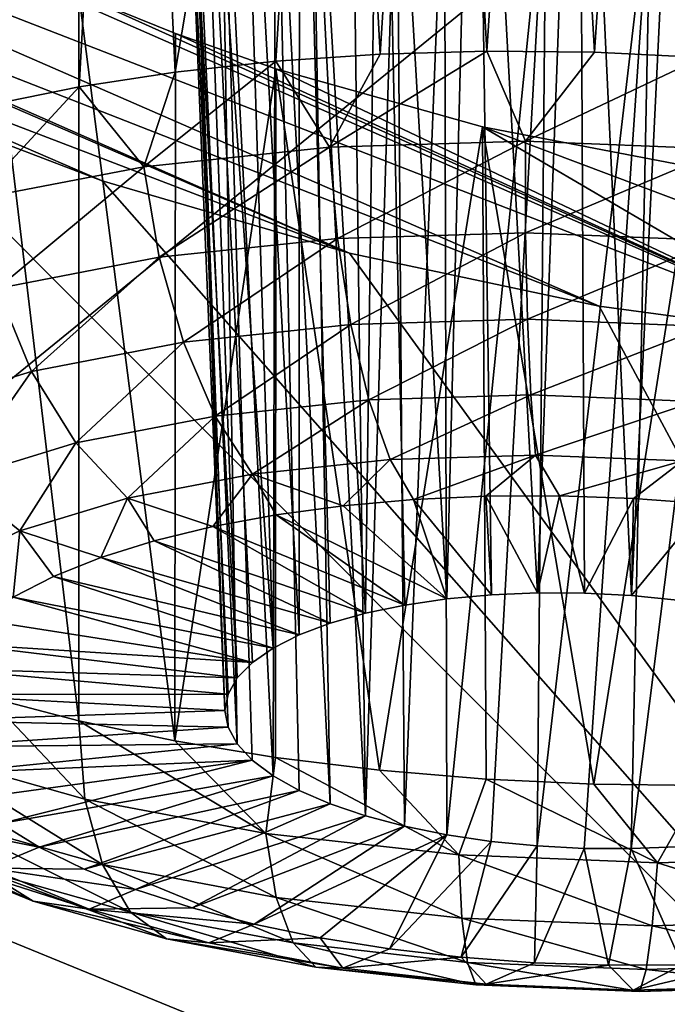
# Model space of a CAD drawing. Header units: metres. Extents: x -90 to 304, y -90 to 74.
# Tile 219 of 570: x 205.872 to 206.773, y 4.35 to 5.72. Entities that reach past the tile are written whole.
import ezdxf

# ---------------------------------------------------------------- set-up
doc = ezdxf.new("R2010")
doc.units = ezdxf.units.M
doc.layers.add('solid_21662050_350', color=7, linetype='CONTINUOUS')

msp = doc.modelspace()

# ---------------------------------------------------------------- linework, layer by layer
at = {"layer": 'solid_21662050_350'}
for points in [[(207.360123, 6.441322, 214.673355), (204.904709, 7.345438, 212.162064), (199.372299, 3.300803, 215.899612)], [(205.775726, 6.916943, 158.601151), (206.027664, 6.939541, 158.441849), (205.829102, 5.601317, 158.15451)], [(206.027664, 6.939541, 158.441849), (205.95491, 5.626773, 158.076782), (205.829102, 5.601317, 158.15451)], [(206.027664, 6.939541, 158.441849), (206.088577, 5.647175, 158.011688), (205.95491, 5.626773, 158.076782)], [(206.027664, 6.939541, 158.441849), (206.306458, 6.933713, 158.327652), (206.088577, 5.647175, 158.011688)], [(206.306458, 6.933713, 158.327652), (206.228638, 5.662301, 157.959946), (206.088577, 5.647175, 158.011688)], [(206.306458, 6.933713, 158.327652), (206.373535, 5.671984, 157.922119), (206.228638, 5.662301, 157.959946)], [(206.306458, 6.933713, 158.327652), (206.452698, 6.920066, 158.289124), (206.373535, 5.671984, 157.922119)], [(206.452698, 6.920066, 158.289124), (206.521683, 5.676119, 157.898621), (206.373535, 5.671984, 157.922119)], [(206.452698, 6.920066, 158.289124), (206.601547, 6.899367, 158.263687), (206.521683, 5.676119, 157.898621)], [(206.601547, 6.899367, 158.263687), (206.671478, 5.674659, 157.889709), (206.521683, 5.676119, 157.898621)], [(206.601547, 6.899367, 158.263687), (206.751587, 6.871785, 158.251648), (206.671478, 5.674659, 157.889709)], [(206.751587, 6.871785, 158.251648), (206.821274, 5.667622, 157.895477), (206.671478, 5.674659, 157.889709)], [(206.751587, 6.871785, 158.251648), (206.901291, 6.837571, 158.25322), (206.821274, 5.667622, 157.895477)], [(206.506058, 6.492387, 159.112396), (206.374115, 6.488854, 159.17868), (206.46637, 4.914311, 158.64032)], [(206.506058, 6.492387, 159.112396), (206.46637, 4.914311, 158.64032), (206.528275, 4.920021, 158.62001)], [(206.506058, 6.492387, 159.112396), (206.528275, 4.920021, 158.62001), (206.592392, 4.922734, 158.607407)], [(206.649948, 6.478743, 159.075424), (206.506058, 6.492387, 159.112396), (206.592392, 4.922734, 158.607407)], [(206.374115, 6.488854, 159.17868), (206.261429, 6.468573, 159.270065), (206.353348, 4.894339, 158.702515)], [(206.374115, 6.488854, 159.17868), (206.353348, 4.894339, 158.702515), (206.40773, 4.905703, 158.667969)], [(206.374115, 6.488854, 159.17868), (206.40773, 4.905703, 158.667969), (206.46637, 4.914311, 158.64032)], [(206.649948, 6.478743, 159.075424), (206.592392, 4.922734, 158.607407), (206.657623, 4.922403, 158.602722)], [(206.649948, 6.478743, 159.075424), (206.657623, 4.922403, 158.602722), (206.72287, 4.919033, 158.606049)], [(206.797363, 6.448482, 159.070435), (206.649948, 6.478743, 159.075424), (206.72287, 4.919033, 158.606049)], [(206.261429, 6.468573, 159.270065), (206.174057, 6.432839, 159.38121), (206.261078, 4.864182, 158.789764)], [(206.261429, 6.468573, 159.270065), (206.261078, 4.864182, 158.789764), (206.304199, 4.880422, 158.743332)], [(206.261429, 6.468573, 159.270065), (206.304199, 4.880422, 158.743332), (206.353348, 4.894339, 158.702515)], [(207.360123, 6.441322, 214.673355), (199.372299, 3.300803, 215.899612), (202.220291, 2.257435, 218.797668)], [(210.017944, 5.605456, 216.995056), (207.360123, 6.441322, 214.673355), (202.220291, 2.257435, 218.797668)], [(206.797363, 6.448482, 159.070435), (206.72287, 4.919033, 158.606049), (206.786972, 4.912685, 158.617294)], [(206.116714, 6.383673, 159.50589), (206.224747, 4.845901, 158.840973), (206.174057, 6.432839, 159.38121)], [(206.261078, 4.864182, 158.789764), (206.174057, 6.432839, 159.38121), (206.224747, 4.845901, 158.840973)], [(206.116714, 6.383673, 159.50589), (206.092636, 6.323728, 159.63736), (206.174789, 4.804493, 158.954239)], [(206.116714, 6.383673, 159.50589), (206.195816, 4.825892, 158.896118), (206.224747, 4.845901, 158.840973)], [(206.116714, 6.383673, 159.50589), (206.174789, 4.804493, 158.954239), (206.195816, 4.825892, 158.896118)], [(206.092636, 6.323728, 159.63736), (206.162018, 4.782082, 159.014313), (206.174789, 4.804493, 158.954239)], [(206.092636, 6.323728, 159.63736), (206.15773, 4.759022, 159.075394), (206.162018, 4.782082, 159.014313)], [(206.092636, 6.323728, 159.63736), (206.103546, 6.25627, 159.768265), (206.15773, 4.759022, 159.075394)], [(207.020935, 5.275411, 161.365295), (204.881485, 6.105666, 160.647369), (204.727173, 6.282327, 160.362778)], [(205.954407, 5.755483, 160.85704), (207.020935, 5.275411, 161.365295), (204.727173, 6.282327, 160.362778)], [(206.103546, 6.25627, 159.768265), (206.161987, 4.735727, 159.136353), (206.15773, 4.759022, 159.075394)], [(206.103546, 6.25627, 159.768265), (206.174713, 4.712587, 159.196182), (206.161987, 4.735727, 159.136353)], [(206.103546, 6.25627, 159.768265), (206.149338, 6.185098, 159.891098), (206.174713, 4.712587, 159.196182)], [(206.149338, 6.185098, 159.891098), (206.195709, 4.69, 159.25386), (206.174713, 4.712587, 159.196182)], [(206.149338, 6.185098, 159.891098), (206.224609, 4.668351, 159.30838), (206.195709, 4.69, 159.25386)], [(206.149338, 6.185098, 159.891098), (206.227814, 6.114424, 159.998383), (206.224609, 4.668351, 159.30838)], [(206.227814, 6.114424, 159.998383), (206.260925, 4.648005, 159.358856), (206.224609, 4.668351, 159.30838)], [(206.227814, 6.114424, 159.998383), (206.304001, 4.629326, 159.404358), (206.260925, 4.648005, 159.358856)], [(206.227814, 6.114424, 159.998383), (206.278046, 6.08063, 160.044052), (206.304001, 4.629326, 159.404358)], [(206.678329, 5.321534, 161.423538), (205.063904, 5.953554, 160.870575), (204.881485, 6.105666, 160.647369)], [(206.678329, 5.321534, 161.423538), (204.881485, 6.105666, 160.647369), (207.020935, 5.275411, 161.365295)], [(206.278046, 6.08063, 160.044052), (206.353149, 4.612617, 159.444153), (206.304001, 4.629326, 159.404358)], [(206.278046, 6.08063, 160.044052), (206.334625, 6.048592, 160.083359), (206.353149, 4.612617, 159.444153)], [(206.334625, 6.048592, 160.083359), (206.396683, 6.018823, 160.115692), (206.353149, 4.612617, 159.444153)], [(206.396683, 6.018823, 160.115692), (206.407501, 4.598173, 159.477554), (206.353149, 4.612617, 159.444153)], [(206.396683, 6.018823, 160.115692), (206.463135, 5.991823, 160.140518), (206.407501, 4.598173, 159.477554)], [(206.463135, 5.991823, 160.140518), (206.46611, 4.586238, 159.503983), (206.407501, 4.598173, 159.477554)], [(206.463135, 5.991823, 160.140518), (206.604614, 5.947769, 160.166367), (206.46611, 4.586238, 159.503983)], [(206.330963, 5.395218, 161.42868), (205.063904, 5.953554, 160.870575), (206.678329, 5.321534, 161.423538)], [(205.09259, 5.932786, 160.899384), (205.063904, 5.953554, 160.870575), (206.330963, 5.395218, 161.42868)], [(206.604614, 5.947769, 160.166367), (206.528015, 4.577016, 159.52298), (206.46611, 4.586238, 159.503983)], [(206.604614, 5.947769, 160.166367), (206.592117, 4.570668, 159.534241), (206.528015, 4.577016, 159.52298)], [(206.604614, 5.947769, 160.166367), (206.750183, 5.918779, 160.160126), (206.592117, 4.570668, 159.534241)], [(205.09259, 5.932786, 160.899384), (206.330963, 5.395218, 161.42868), (205.353516, 5.769784, 161.109894)], [(206.750183, 5.918779, 160.160126), (206.657364, 4.567298, 159.537552), (206.592117, 4.570668, 159.534241)], [(206.750183, 5.918779, 160.160126), (206.722595, 4.566967, 159.532867), (206.657364, 4.567298, 159.537552)], [(206.750183, 5.918779, 160.160126), (206.891815, 5.906066, 160.122833), (206.722595, 4.566967, 159.532867)], [(206.891815, 5.906066, 160.122833), (206.786713, 4.56968, 159.520264), (206.722595, 4.566967, 159.532867)], [(205.826508, 5.815107, 160.793976), (205.828491, 4.777565, 160.323074), (205.954254, 4.744974, 160.398163)], [(205.954407, 5.755483, 160.85704), (205.826508, 5.815107, 160.793976), (205.954254, 4.744974, 160.398163)], [(205.353516, 5.769784, 161.109894), (206.330963, 5.395218, 161.42868), (205.986755, 5.495841, 161.378708)], [(205.353516, 5.769784, 161.109894), (205.986755, 5.495841, 161.378708), (205.656189, 5.62207, 161.271744)], [(205.954407, 5.755483, 160.85704), (205.954254, 4.744974, 160.398163), (206.087891, 4.716991, 160.460449)], [(206.089111, 5.700707, 160.90744), (207.020935, 5.275411, 161.365295), (205.954407, 5.755483, 160.85704)], [(206.089111, 5.700707, 160.90744), (205.954407, 5.755483, 160.85704), (206.087891, 4.716991, 160.460449)], [(206.228592, 5.651465, 160.944702), (206.089111, 5.700707, 160.90744), (206.087891, 4.716991, 160.460449)], [(206.228592, 5.651465, 160.944702), (207.020935, 5.275411, 161.365295), (206.089111, 5.700707, 160.90744)], [(206.303238, 5.542611, 157.91745), (206.228638, 5.662301, 157.959946), (206.373535, 5.671984, 157.922119)], [(206.303238, 5.542611, 157.91745), (206.373535, 5.671984, 157.922119), (206.521683, 5.676119, 157.898621)], [(206.575607, 5.550862, 157.872543), (206.303238, 5.542611, 157.91745), (206.521683, 5.676119, 157.898621)], [(206.575607, 5.550862, 157.872543), (206.521683, 5.676119, 157.898621), (206.671478, 5.674659, 157.889709)], [(206.575607, 5.550862, 157.872543), (206.671478, 5.674659, 157.889709), (206.821274, 5.667622, 157.895477)], [(206.044876, 5.515394, 158.011108), (206.088577, 5.647175, 158.011688), (206.228638, 5.662301, 157.959946)], [(206.303238, 5.542611, 157.91745), (206.044876, 5.515394, 158.011108), (206.228638, 5.662301, 157.959946)], [(206.851501, 5.539829, 157.878098), (206.575607, 5.550862, 157.872543), (206.821274, 5.667622, 157.895477)], [(206.044876, 5.515394, 158.011108), (205.95491, 5.626773, 158.076782), (206.088577, 5.647175, 158.011688)], [(206.228592, 5.651465, 160.944702), (206.087891, 4.716991, 160.460449), (206.227921, 4.693923, 160.509247)], [(206.228592, 5.651465, 160.944702), (206.227921, 4.693923, 160.509247), (206.372787, 4.676021, 160.544037)], [(206.515869, 5.570888, 160.979736), (207.020935, 5.275411, 161.365295), (206.228592, 5.651465, 160.944702)], [(206.515869, 5.570888, 160.979736), (206.228592, 5.651465, 160.944702), (206.372787, 4.676021, 160.544037)], [(205.656189, 5.62207, 161.271744), (207.516953, 3.76014, 164.392197), (204.004837, 5.196837, 162.971313)], [(205.656189, 5.62207, 161.271744), (205.986755, 5.495841, 161.378708), (207.516953, 3.76014, 164.392197)], [(205.810425, 5.470256, 158.149887), (205.829102, 5.601317, 158.15451), (205.95491, 5.626773, 158.076782)], [(206.044876, 5.515394, 158.011108), (205.810425, 5.470256, 158.149887), (205.95491, 5.626773, 158.076782)], [(210.017944, 5.605456, 216.995056), (202.220291, 2.257435, 218.797668), (205.301147, 1.292961, 221.476608)], [(212.861694, 4.843024, 219.112793), (210.017944, 5.605456, 216.995056), (205.301147, 1.292961, 221.476608)], [(206.515869, 5.570888, 160.979736), (206.372787, 4.676021, 160.544037), (206.520935, 4.663483, 160.564423)], [(206.515869, 5.570888, 160.979736), (207.349808, 5.257255, 161.256927), (207.020935, 5.275411, 161.365295)], [(206.805862, 5.515434, 160.963257), (207.349808, 5.257255, 161.256927), (206.515869, 5.570888, 160.979736)], [(206.515869, 5.570888, 160.979736), (206.520935, 4.663483, 160.564423), (206.670731, 4.656446, 160.57019)], [(206.805862, 5.515434, 160.963257), (206.515869, 5.570888, 160.979736), (206.670731, 4.656446, 160.57019)], [(206.314224, 5.415674, 157.927002), (206.303238, 5.542611, 157.91745), (206.575607, 5.550862, 157.872543)], [(206.314224, 5.415674, 157.927002), (206.575607, 5.550862, 157.872543), (206.575775, 5.423597, 157.883881)], [(206.575775, 5.423597, 157.883881), (206.575607, 5.550862, 157.872543), (206.851501, 5.539829, 157.878098)], [(206.066101, 5.389537, 158.016937), (206.044876, 5.515394, 158.011108), (206.303238, 5.542611, 157.91745)], [(206.066101, 5.389537, 158.016937), (206.303238, 5.542611, 157.91745), (206.314224, 5.415674, 157.927002)], [(206.575775, 5.423597, 157.883881), (206.851501, 5.539829, 157.878098), (206.840714, 5.413002, 157.889206)], [(205.840958, 5.346189, 158.150223), (205.810425, 5.470256, 158.149887), (206.044876, 5.515394, 158.011108)], [(205.840958, 5.346189, 158.150223), (206.044876, 5.515394, 158.011108), (206.066101, 5.389537, 158.016937)], [(206.805862, 5.515434, 160.963257), (206.670731, 4.656446, 160.57019), (206.820511, 4.654987, 160.561279)], [(205.986755, 5.495841, 161.378708), (206.330963, 5.395218, 161.42868), (207.516953, 3.76014, 164.392197)], [(206.314224, 5.415674, 157.927002), (206.575775, 5.423597, 157.883881), (206.332794, 5.29592, 157.967484)], [(206.575775, 5.423597, 157.883881), (206.578262, 5.303356, 157.927002), (206.332794, 5.29592, 157.967484)], [(206.575775, 5.423597, 157.883881), (206.840714, 5.413002, 157.889206), (206.578262, 5.303356, 157.927002)], [(206.066101, 5.389537, 158.016937), (206.314224, 5.415674, 157.927002), (206.09993, 5.27139, 158.051895)], [(206.314224, 5.415674, 157.927002), (206.332794, 5.29592, 157.967484), (206.09993, 5.27139, 158.051895)], [(206.840714, 5.413002, 157.889206), (206.826904, 5.293412, 157.932007), (206.578262, 5.303356, 157.927002)], [(205.840958, 5.346189, 158.150223), (206.066101, 5.389537, 158.016937), (205.888626, 5.230709, 158.176971)], [(206.066101, 5.389537, 158.016937), (206.09993, 5.27139, 158.051895), (205.888626, 5.230709, 158.176971)], [(206.330963, 5.395218, 161.42868), (206.678329, 5.321534, 161.423538), (207.516953, 3.76014, 164.392197)], [(205.840958, 5.346189, 158.150223), (205.888626, 5.230709, 158.176971), (205.707016, 5.17544, 158.337936)], [(206.678329, 5.321534, 161.423538), (207.020935, 5.275411, 161.365295), (207.516953, 3.76014, 164.392197)], [(206.332794, 5.29592, 157.967484), (206.578262, 5.303356, 157.927002), (206.357742, 5.191168, 158.036255)], [(206.578262, 5.303356, 157.927002), (206.582901, 5.197989, 157.99913), (206.357742, 5.191168, 158.036255)], [(206.578262, 5.303356, 157.927002), (206.826904, 5.293412, 157.932007), (206.582901, 5.197989, 157.99913)], [(206.09993, 5.27139, 158.051895), (206.332794, 5.29592, 157.967484), (206.14415, 5.168668, 158.113678)], [(206.332794, 5.29592, 157.967484), (206.357742, 5.191168, 158.036255), (206.14415, 5.168668, 158.113678)], [(206.826904, 5.293412, 157.932007), (206.810974, 5.188868, 158.003723), (206.582901, 5.197989, 157.99913)], [(205.888626, 5.230709, 158.176971), (206.09993, 5.27139, 158.051895), (205.950333, 5.131353, 158.228409)], [(206.09993, 5.27139, 158.051895), (206.14415, 5.168668, 158.113678), (205.950333, 5.131353, 158.228409)], [(205.707016, 5.17544, 158.337936), (205.888626, 5.230709, 158.176971), (205.783752, 5.080657, 158.376053)], [(205.888626, 5.230709, 158.176971), (205.950333, 5.131353, 158.228409), (205.783752, 5.080657, 158.376053)], [(207.516953, 3.76014, 164.392197), (203.085815, 4.418688, 165.132706), (204.004837, 5.196837, 162.971313)], [(206.14415, 5.168668, 158.113678), (206.357742, 5.191168, 158.036255), (206.195877, 5.088079, 158.198257)], [(206.357742, 5.191168, 158.036255), (206.387451, 5.10826, 158.12883), (206.195877, 5.088079, 158.198257)], [(206.357742, 5.191168, 158.036255), (206.582901, 5.197989, 157.99913), (206.387451, 5.10826, 158.12883)], [(206.582901, 5.197989, 157.99913), (206.589401, 5.114378, 158.09552), (206.387451, 5.10826, 158.12883)], [(206.582901, 5.197989, 157.99913), (206.810974, 5.188868, 158.003723), (206.589401, 5.114378, 158.09552)], [(206.810974, 5.188868, 158.003723), (206.793961, 5.106197, 158.09964), (206.589401, 5.114378, 158.09552)], [(205.950333, 5.131353, 158.228409), (206.14415, 5.168668, 158.113678), (206.022049, 5.054612, 158.301163)], [(206.14415, 5.168668, 158.113678), (206.195877, 5.088079, 158.198257), (206.022049, 5.054612, 158.301163)], [(205.783752, 5.080657, 158.376053), (205.950333, 5.131353, 158.228409), (205.87262, 5.009142, 158.433594)], [(205.950333, 5.131353, 158.228409), (206.022049, 5.054612, 158.301163), (205.87262, 5.009142, 158.433594)], [(206.387451, 5.10826, 158.12883), (206.589401, 5.114378, 158.09552), (206.419937, 5.05265, 158.239029)], [(206.589401, 5.114378, 158.09552), (206.520615, 5.057257, 158.218323), (206.419937, 5.05265, 158.239029)], [(206.589401, 5.114378, 158.09552), (206.623001, 5.057764, 158.208267), (206.520615, 5.057257, 158.218323)], [(206.589401, 5.114378, 158.09552), (206.793961, 5.106197, 158.09964), (206.623001, 5.057764, 158.208267)], [(206.195877, 5.088079, 158.198257), (206.387451, 5.10826, 158.12883), (206.32225, 5.044001, 158.270111)], [(206.387451, 5.10826, 158.12883), (206.419937, 5.05265, 158.239029), (206.32225, 5.044001, 158.270111)], [(206.793961, 5.106197, 158.09964), (206.72583, 5.054165, 158.208984), (206.623001, 5.057764, 158.208267)], [(206.793961, 5.106197, 158.09964), (206.827774, 5.046505, 158.220474), (206.72583, 5.054165, 158.208984)], [(206.022049, 5.054612, 158.301163), (206.195877, 5.088079, 158.198257), (206.140671, 5.01506, 158.361755)], [(206.195877, 5.088079, 158.198257), (206.228775, 5.031418, 158.311188), (206.140671, 5.01506, 158.361755)], [(206.195877, 5.088079, 158.198257), (206.32225, 5.044001, 158.270111), (206.228775, 5.031418, 158.311188)], [(205.783752, 5.080657, 158.376053), (205.87262, 5.009142, 158.433594), (205.753372, 4.953418, 158.590439)], [(205.87262, 5.009142, 158.433594), (206.022049, 5.054612, 158.301163), (205.984985, 4.971888, 158.488663)], [(206.022049, 5.054612, 158.301163), (206.059067, 4.995133, 158.421158), (205.984985, 4.971888, 158.488663)], [(206.022049, 5.054612, 158.301163), (206.140671, 5.01506, 158.361755), (206.059067, 4.995133, 158.421158)], [(206.419937, 5.05265, 158.239029), (206.520615, 5.057257, 158.218323), (206.528275, 4.920021, 158.62001)], [(206.520615, 5.057257, 158.218323), (206.623001, 5.057764, 158.208267), (206.592392, 4.922734, 158.607407)], [(206.520615, 5.057257, 158.218323), (206.592392, 4.922734, 158.607407), (206.528275, 4.920021, 158.62001)], [(206.623001, 5.057764, 158.208267), (206.657623, 4.922403, 158.602722), (206.592392, 4.922734, 158.607407)], [(206.623001, 5.057764, 158.208267), (206.72583, 5.054165, 158.208984), (206.657623, 4.922403, 158.602722)], [(206.72583, 5.054165, 158.208984), (206.72287, 4.919033, 158.606049), (206.657623, 4.922403, 158.602722)], [(206.72583, 5.054165, 158.208984), (206.827774, 5.046505, 158.220474), (206.72287, 4.919033, 158.606049)], [(206.228775, 5.031418, 158.311188), (206.32225, 5.044001, 158.270111), (206.46637, 4.914311, 158.64032)], [(206.32225, 5.044001, 158.270111), (206.419937, 5.05265, 158.239029), (206.46637, 4.914311, 158.64032)], [(206.419937, 5.05265, 158.239029), (206.528275, 4.920021, 158.62001), (206.46637, 4.914311, 158.64032)], [(206.827774, 5.046505, 158.220474), (206.786972, 4.912685, 158.617294), (206.72287, 4.919033, 158.606049)], [(206.140671, 5.01506, 158.361755), (206.228775, 5.031418, 158.311188), (206.40773, 4.905703, 158.667969)], [(206.228775, 5.031418, 158.311188), (206.46637, 4.914311, 158.64032), (206.40773, 4.905703, 158.667969)], [(206.059067, 4.995133, 158.421158), (206.140671, 5.01506, 158.361755), (206.353348, 4.894339, 158.702515)], [(206.140671, 5.01506, 158.361755), (206.40773, 4.905703, 158.667969), (206.353348, 4.894339, 158.702515)], [(205.753372, 4.953418, 158.590439), (205.87262, 5.009142, 158.433594), (205.863007, 4.916647, 158.64447)], [(205.87262, 5.009142, 158.433594), (205.919357, 4.945616, 158.563416), (205.863007, 4.916647, 158.64447)], [(205.87262, 5.009142, 158.433594), (205.984985, 4.971888, 158.488663), (205.919357, 4.945616, 158.563416)], [(205.984985, 4.971888, 158.488663), (206.059067, 4.995133, 158.421158), (206.304199, 4.880422, 158.743332)], [(206.059067, 4.995133, 158.421158), (206.353348, 4.894339, 158.702515), (206.304199, 4.880422, 158.743332)], [(205.919357, 4.945616, 158.563416), (205.984985, 4.971888, 158.488663), (206.261078, 4.864182, 158.789764)], [(205.984985, 4.971888, 158.488663), (206.304199, 4.880422, 158.743332), (206.261078, 4.864182, 158.789764)], [(205.863007, 4.916647, 158.64447), (205.919357, 4.945616, 158.563416), (206.224747, 4.845901, 158.840973)], [(205.919357, 4.945616, 158.563416), (206.261078, 4.864182, 158.789764), (206.224747, 4.845901, 158.840973)], [(205.816635, 4.885348, 158.73082), (205.863007, 4.916647, 158.64447), (206.195816, 4.825892, 158.896118)], [(205.863007, 4.916647, 158.64447), (206.224747, 4.845901, 158.840973), (206.195816, 4.825892, 158.896118)], [(205.816635, 4.885348, 158.73082), (206.195816, 4.825892, 158.896118), (205.780838, 4.852109, 158.821365)], [(205.780838, 4.852109, 158.821365), (206.174789, 4.804493, 158.954239), (205.756058, 4.817351, 158.914978)], [(205.780838, 4.852109, 158.821365), (206.195816, 4.825892, 158.896118), (206.174789, 4.804493, 158.954239)], [(212.861694, 4.843024, 219.112793), (205.301147, 1.292961, 221.476608), (208.595856, 0.413328, 223.919876)], [(205.756058, 4.817351, 158.914978), (206.162018, 4.782082, 159.014313), (205.742599, 4.78151, 159.010468)], [(205.756058, 4.817351, 158.914978), (206.174789, 4.804493, 158.954239), (206.162018, 4.782082, 159.014313)], [(205.742599, 4.78151, 159.010468), (206.15773, 4.759022, 159.075394), (205.740662, 4.745037, 159.106644)], [(205.742599, 4.78151, 159.010468), (206.162018, 4.782082, 159.014313), (206.15773, 4.759022, 159.075394)], [(205.738617, 4.699281, 160.185577), (205.962952, 4.635796, 160.333603), (205.828491, 4.777565, 160.323074)], [(205.962952, 4.635796, 160.333603), (205.954254, 4.744974, 160.398163), (205.828491, 4.777565, 160.323074)], [(205.740662, 4.745037, 159.106644), (206.15773, 4.759022, 159.075394), (206.161987, 4.735727, 159.136353)], [(205.740662, 4.745037, 159.106644), (206.161987, 4.735727, 159.136353), (205.750229, 4.70839, 159.202301)], [(206.214355, 4.588192, 160.437515), (206.087891, 4.716991, 160.460449), (205.954254, 4.744974, 160.398163)], [(205.962952, 4.635796, 160.333603), (206.214355, 4.588192, 160.437515), (205.954254, 4.744974, 160.398163)], [(205.750229, 4.70839, 159.202301), (206.161987, 4.735727, 159.136353), (206.174713, 4.712587, 159.196182)], [(205.750229, 4.70839, 159.202301), (206.174713, 4.712587, 159.196182), (205.77121, 4.672029, 159.296234)], [(205.77121, 4.672029, 159.296234), (206.174713, 4.712587, 159.196182), (206.195709, 4.69, 159.25386)], [(206.214355, 4.588192, 160.437515), (206.227921, 4.693923, 160.509247), (206.087891, 4.716991, 160.460449)], [(205.987442, 4.544846, 160.247269), (205.962952, 4.635796, 160.333603), (205.738617, 4.699281, 160.185577)], [(205.987442, 4.544846, 160.247269), (205.738617, 4.699281, 160.185577), (205.772003, 4.605812, 160.105118)], [(205.77121, 4.672029, 159.296234), (206.195709, 4.69, 159.25386), (205.803329, 4.636414, 159.387253)], [(205.803329, 4.636414, 159.387253), (206.195709, 4.69, 159.25386), (205.846176, 4.601991, 159.474228)], [(205.846176, 4.601991, 159.474228), (206.195709, 4.69, 159.25386), (206.224609, 4.668351, 159.30838)], [(206.214355, 4.588192, 160.437515), (206.48317, 4.558299, 160.493317), (206.227921, 4.693923, 160.509247)], [(206.48317, 4.558299, 160.493317), (206.372787, 4.676021, 160.544037), (206.227921, 4.693923, 160.509247)], [(206.48317, 4.558299, 160.493317), (206.520935, 4.663483, 160.564423), (206.372787, 4.676021, 160.544037)], [(205.846176, 4.601991, 159.474228), (206.224609, 4.668351, 159.30838), (205.899231, 4.569193, 159.556046)], [(205.899231, 4.569193, 159.556046), (206.224609, 4.668351, 159.30838), (206.260925, 4.648005, 159.358856)], [(206.48317, 4.558299, 160.493317), (206.759064, 4.547266, 160.498871), (206.520935, 4.663483, 160.564423)], [(206.759064, 4.547266, 160.498871), (206.670731, 4.656446, 160.57019), (206.520935, 4.663483, 160.564423)], [(205.899231, 4.569193, 159.556046), (206.260925, 4.648005, 159.358856), (205.961807, 4.538433, 159.631699)], [(205.961807, 4.538433, 159.631699), (206.260925, 4.648005, 159.358856), (206.304001, 4.629326, 159.404358)], [(206.759064, 4.547266, 160.498871), (206.820511, 4.654987, 160.561279), (206.670731, 4.656446, 160.57019)], [(206.759064, 4.547266, 160.498871), (207.031418, 4.555516, 160.453949), (206.820511, 4.654987, 160.561279)], [(205.961807, 4.538433, 159.631699), (206.304001, 4.629326, 159.404358), (206.033142, 4.510098, 159.700211)], [(206.228867, 4.499131, 160.347046), (206.214355, 4.588192, 160.437515), (205.962952, 4.635796, 160.333603)], [(206.228867, 4.499131, 160.347046), (205.962952, 4.635796, 160.333603), (205.987442, 4.544846, 160.247269)], [(206.033142, 4.510098, 159.700211), (206.304001, 4.629326, 159.404358), (206.353149, 4.612617, 159.444153)], [(205.6539, 4.605195, 159.843613), (205.735031, 4.557598, 159.757141), (205.890976, 4.494003, 159.91127)], [(205.823914, 4.535863, 160.011642), (205.6539, 4.605195, 159.843613), (205.890976, 4.494003, 159.91127)], [(205.720901, 4.604818, 159.51088), (205.846176, 4.601991, 159.474228), (205.899231, 4.569193, 159.556046)], [(205.828934, 4.540004, 159.672302), (205.720901, 4.604818, 159.51088), (205.899231, 4.569193, 159.556046)], [(205.772003, 4.605812, 160.105118), (205.823914, 4.535863, 160.011642), (206.026108, 4.478646, 160.14505)], [(205.987442, 4.544846, 160.247269), (205.772003, 4.605812, 160.105118), (206.026108, 4.478646, 160.14505)], [(206.033142, 4.510098, 159.700211), (206.353149, 4.612617, 159.444153), (206.112305, 4.484542, 159.760742)], [(206.112305, 4.484542, 159.760742), (206.353149, 4.612617, 159.444153), (206.407501, 4.598173, 159.477554)], [(206.112305, 4.484542, 159.760742), (206.407501, 4.598173, 159.477554), (206.198334, 4.46209, 159.812531)], [(206.198334, 4.46209, 159.812531), (206.407501, 4.598173, 159.477554), (206.46611, 4.586238, 159.503983)], [(206.487, 4.470424, 160.400635), (206.48317, 4.558299, 160.493317), (206.214355, 4.588192, 160.437515)], [(206.487, 4.470424, 160.400635), (206.214355, 4.588192, 160.437515), (206.228867, 4.499131, 160.347046)], [(206.198334, 4.46209, 159.812531), (206.46611, 4.586238, 159.503983), (206.290115, 4.443022, 159.854904)], [(206.290115, 4.443022, 159.854904), (206.46611, 4.586238, 159.503983), (206.38652, 4.427578, 159.88736)], [(206.38652, 4.427578, 159.88736), (206.46611, 4.586238, 159.503983), (206.528015, 4.577016, 159.52298)], [(206.38652, 4.427578, 159.88736), (206.528015, 4.577016, 159.52298), (206.486328, 4.415953, 159.909454)], [(206.486328, 4.415953, 159.909454), (206.528015, 4.577016, 159.52298), (206.592117, 4.570668, 159.534241)], [(205.828934, 4.540004, 159.672302), (205.899231, 4.569193, 159.556046), (205.961807, 4.538433, 159.631699)], [(206.486328, 4.415953, 159.909454), (206.592117, 4.570668, 159.534241), (206.588287, 4.408293, 159.920944)], [(206.588287, 4.408293, 159.920944), (206.592117, 4.570668, 159.534241), (206.657364, 4.567298, 159.537552)], [(206.588287, 4.408293, 159.920944), (206.657364, 4.567298, 159.537552), (206.691101, 4.404694, 159.921661)], [(206.691101, 4.404694, 159.921661), (206.657364, 4.567298, 159.537552), (206.722595, 4.566967, 159.532867)], [(206.691101, 4.404694, 159.921661), (206.722595, 4.566967, 159.532867), (206.793488, 4.405201, 159.911606)], [(206.793488, 4.405201, 159.911606), (206.722595, 4.566967, 159.532867), (206.786713, 4.56968, 159.520264)], [(205.735031, 4.557598, 159.757141), (205.828934, 4.540004, 159.672302), (205.968811, 4.482965, 159.810547)], [(205.890976, 4.494003, 159.91127), (205.735031, 4.557598, 159.757141), (205.968811, 4.482965, 159.810547)], [(206.751953, 4.459829, 160.405975), (206.759064, 4.547266, 160.498871), (206.48317, 4.558299, 160.493317)], [(206.751953, 4.459829, 160.405975), (206.48317, 4.558299, 160.493317), (206.487, 4.470424, 160.400635)], [(207.013504, 4.467752, 160.362839), (206.759064, 4.547266, 160.498871), (206.751953, 4.459829, 160.405975)], [(207.013504, 4.467752, 160.362839), (207.031418, 4.555516, 160.453949), (206.759064, 4.547266, 160.498871)], [(205.823914, 4.535863, 160.011642), (205.890976, 4.494003, 159.91127), (206.076431, 4.441521, 160.033646)], [(206.026108, 4.478646, 160.14505), (205.823914, 4.535863, 160.011642), (206.076431, 4.441521, 160.033646)], [(205.828934, 4.540004, 159.672302), (205.961807, 4.538433, 159.631699), (206.033142, 4.510098, 159.700211)], [(205.968811, 4.482965, 159.810547), (205.828934, 4.540004, 159.672302), (206.033142, 4.510098, 159.700211)], [(205.987442, 4.544846, 160.247269), (206.026108, 4.478646, 160.14505), (206.252686, 4.435743, 160.238708)], [(206.228867, 4.499131, 160.347046), (205.987442, 4.544846, 160.247269), (206.252686, 4.435743, 160.238708)], [(205.968811, 4.482965, 159.810547), (206.033142, 4.510098, 159.700211), (206.112305, 4.484542, 159.760742)], [(205.890976, 4.494003, 159.91127), (205.968811, 4.482965, 159.810547), (206.135147, 4.435894, 159.920303)], [(206.076431, 4.441521, 160.033646), (205.890976, 4.494003, 159.91127), (206.135147, 4.435894, 159.920303)], [(206.228867, 4.499131, 160.347046), (206.252686, 4.435743, 160.238708), (206.494949, 4.408802, 160.289001)], [(206.487, 4.470424, 160.400635), (206.228867, 4.499131, 160.347046), (206.494949, 4.408802, 160.289001)], [(205.968811, 4.482965, 159.810547), (206.112305, 4.484542, 159.760742), (206.198334, 4.46209, 159.812531)], [(206.135147, 4.435894, 159.920303), (205.968811, 4.482965, 159.810547), (206.198334, 4.46209, 159.812531)], [(206.026108, 4.478646, 160.14505), (206.076431, 4.441521, 160.033646), (206.284271, 4.402168, 160.119537)], [(206.252686, 4.435743, 160.238708), (206.026108, 4.478646, 160.14505), (206.284271, 4.402168, 160.119537)], [(206.487, 4.470424, 160.400635), (206.494949, 4.408802, 160.289001), (206.743591, 4.398858, 160.294006)], [(206.751953, 4.459829, 160.405975), (206.487, 4.470424, 160.400635), (206.743591, 4.398858, 160.294006)], [(207.013504, 4.467752, 160.362839), (206.751953, 4.459829, 160.405975), (206.989075, 4.406294, 160.253525)], [(206.135147, 4.435894, 159.920303), (206.198334, 4.46209, 159.812531), (206.290115, 4.443022, 159.854904)], [(206.751953, 4.459829, 160.405975), (206.743591, 4.398858, 160.294006), (206.989075, 4.406294, 160.253525)], [(206.076431, 4.441521, 160.033646), (206.135147, 4.435894, 159.920303), (206.321548, 4.400597, 159.997345)], [(206.284271, 4.402168, 160.119537), (206.076431, 4.441521, 160.033646), (206.321548, 4.400597, 159.997345)], [(206.321548, 4.400597, 159.997345), (206.135147, 4.435894, 159.920303), (206.290115, 4.443022, 159.854904)], [(206.321548, 4.400597, 159.997345), (206.290115, 4.443022, 159.854904), (206.38652, 4.427578, 159.88736)], [(206.252686, 4.435743, 160.238708), (206.284271, 4.402168, 160.119537), (206.506485, 4.377456, 160.165665)], [(206.494949, 4.408802, 160.289001), (206.252686, 4.435743, 160.238708), (206.506485, 4.377456, 160.165665)], [(206.321548, 4.400597, 159.997345), (206.38652, 4.427578, 159.88736), (206.486328, 4.415953, 159.909454)], [(206.520386, 2.876922, 166.845428), (202.313217, 3.622485, 167.344254), (203.085815, 4.418688, 165.132706)], [(207.516953, 3.76014, 164.392197), (206.520386, 2.876922, 166.845428), (203.085815, 4.418688, 165.132706)], [(206.520859, 4.378433, 160.038712), (206.321548, 4.400597, 159.997345), (206.486328, 4.415953, 159.909454)], [(206.520859, 4.378433, 160.038712), (206.486328, 4.415953, 159.909454), (206.588287, 4.408293, 159.920944)], [(206.284271, 4.402168, 160.119537), (206.321548, 4.400597, 159.997345), (206.520859, 4.378433, 160.038712)], [(206.506485, 4.377456, 160.165665), (206.284271, 4.402168, 160.119537), (206.520859, 4.378433, 160.038712)], [(206.494949, 4.408802, 160.289001), (206.506485, 4.377456, 160.165665), (206.734558, 4.368335, 160.170258)], [(206.743591, 4.398858, 160.294006), (206.494949, 4.408802, 160.289001), (206.734558, 4.368335, 160.170258)], [(206.520859, 4.378433, 160.038712), (206.588287, 4.408293, 159.920944), (206.691101, 4.404694, 159.921661)], [(206.725418, 4.370252, 160.042831), (206.520859, 4.378433, 160.038712), (206.691101, 4.404694, 159.921661)], [(206.725418, 4.370252, 160.042831), (206.691101, 4.404694, 159.921661), (206.793488, 4.405201, 159.911606)], [(206.725418, 4.370252, 160.042831), (206.793488, 4.405201, 159.911606), (206.894165, 4.409808, 159.890915)], [(206.927368, 4.376369, 160.009537), (206.725418, 4.370252, 160.042831), (206.894165, 4.409808, 159.890915)], [(206.743591, 4.398858, 160.294006), (206.734558, 4.368335, 160.170258), (206.959717, 4.375155, 160.133133)], [(206.989075, 4.406294, 160.253525), (206.743591, 4.398858, 160.294006), (206.959717, 4.375155, 160.133133)], [(206.506485, 4.377456, 160.165665), (206.520859, 4.378433, 160.038712), (206.725418, 4.370252, 160.042831)], [(206.734558, 4.368335, 160.170258), (206.506485, 4.377456, 160.165665), (206.725418, 4.370252, 160.042831)], [(206.734558, 4.368335, 160.170258), (206.725418, 4.370252, 160.042831), (206.927368, 4.376369, 160.009537)], [(206.959717, 4.375155, 160.133133), (206.734558, 4.368335, 160.170258), (206.927368, 4.376369, 160.009537)]]:
    msp.add_3dface(points, dxfattribs=at)

doc.saveas('drawing.dxf')
